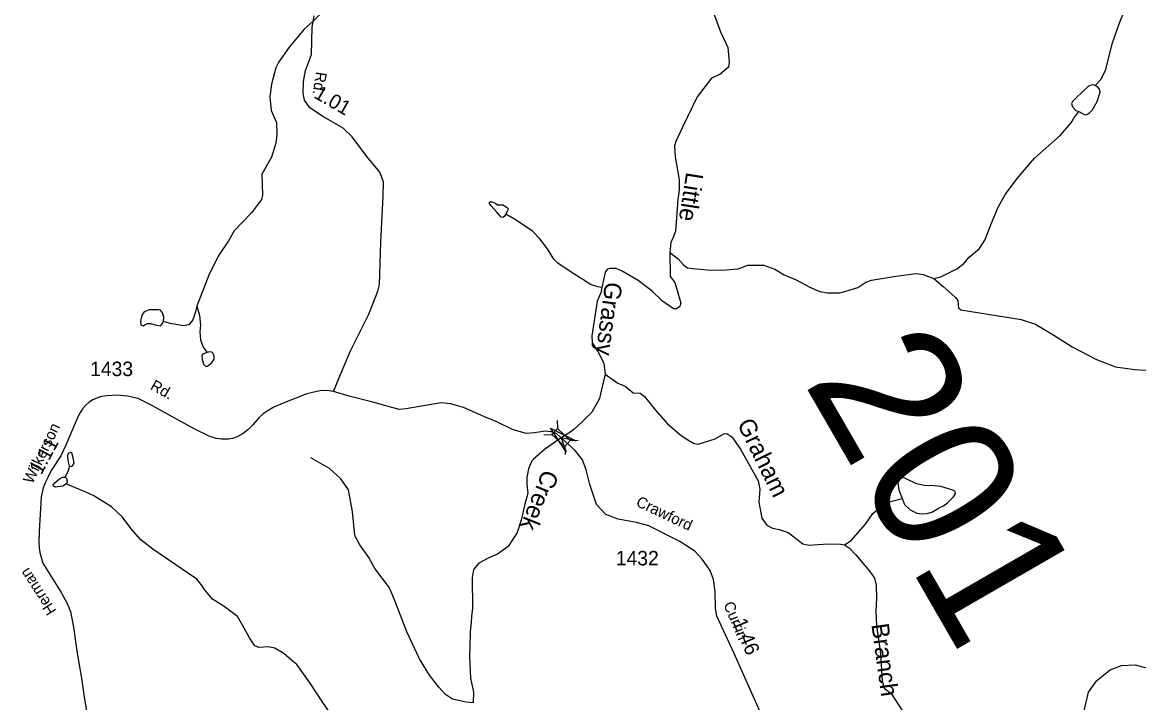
# Model space of a CAD drawing. Extents: x 2056842 to 2160602, y 826753 to 1016856.
# Drawn here: x 2111031 to 2120669, y 983978 to 989856 of the extents above; entities that cross this region are included whole.
import ezdxf

# ---------------------------------------------------------------- set-up
doc = ezdxf.new("R2010")
doc.units = 0
for name, color, linetype in [('Exist Hydrographic Creek Single Shore', 7, 'Continuous'), ('Exist Hydrographic Creek Single Shore Label', 7, 'Continuous'), ('Exist Hydrographic Misc Water Feature', 7, 'Continuous'), ('Exist Road Secondary Mileage Hundredths English Label', 7, 'Continuous'), ('Exist Road Secondary Structure Standard Bridge Attributed CELL', 7, 'Continuous'), ('Exist Road Secondary Structure Standard Bridge CELL', 7, 'Continuous'), ('Exist Road Secondary Structure Standard Bridge Number Label', 7, 'Continuous'), ('Exist Road Secondary Type 51 Attributed', 7, 'Continuous'), ('Exist Road Secondary Type 51 Label', 7, 'Continuous'), ('Exist Road Secondary Type 51 Number Label', 7, 'Continuous')]:
    doc.layers.add(name, color=color, linetype=linetype)

msp = doc.modelspace()

# ---------------------------------------------------------------- linework, layer by layer
at = {"layer": 'Exist Hydrographic Creek Single Shore'}
for points in [[(2116939.1, 990104.1), (2117057.8, 989772.6), (2117121.6, 989638.8), (2117134.1, 989510), (2117127.8, 989468.8), (2117054.3, 989405.5), (2116982.1, 989374.4), (2116858.4, 989210.6), (2116729.7, 988948.7), (2116673.5, 988827.4), (2116661.1, 988789.6), (2116667.3, 988692.4), (2116701, 988495.5), (2116700.7, 988407.8), (2116691.1, 988326), (2116671, 988052.3), (2116648.5, 987991), (2116629.8, 987953.5), (2116620.3, 987865.9)], [(2113627.3, 989951.2), (2113542.8, 989864.2), (2113465.1, 989795.9), (2113335.5, 989641.3), (2113246.3, 989513), (2113220.4, 989462.8), (2113182.9, 989322.7), (2113168, 989212), (2113180.5, 989093.2), (2113224.5, 988988.9), (2113227, 988888.9), (2113219.2, 988810.9), (2113181.7, 988690.7), (2113099.2, 988542.6), (2113103, 988365.1), (2113095.6, 988326.3), (2113010, 988210), (2112860.6, 988053.3), (2112810.9, 987967.2), (2112721.5, 987834.7), (2112642.2, 987670.4), (2112566, 987478.6), (2112537.4, 987406)], [(2118900.8, 987643.4), (2118960.8, 987655.9), (2119099.7, 987726.7), (2119159.6, 987770.8), (2119205.3, 987827.1), (2119294.7, 987901.6), (2119340.4, 987973.7), (2119399.9, 988122), (2119458.6, 988265.7), (2119520.7, 988370.4), (2119619.3, 988505.5), (2119770.5, 988682.8), (2119990.4, 988877.8), (2120085.3, 988986.6), (2120110.3, 989027.8), (2120152.8, 989085.3)], [(2116620.3, 987865.9), (2116624, 987659.5), (2116665.3, 987608.2), (2116715.2, 987429.4), (2116707.7, 987400.7), (2116679, 987381.9), (2116652.8, 987381.9), (2116559.1, 987445.7), (2116467.8, 987534.5), (2116346.4, 987626.2), (2116208.9, 987705), (2116157.7, 987728.7), (2116103.4, 987729.2), (2116083.6, 987723.4), (2116061.8, 987697.3), (2116034.5, 987564.5)], [(2116620.3, 987865.9), (2116692.7, 987813.4), (2116740.2, 987760.9), (2116775.2, 987733.4), (2116822.7, 987728.4), (2116976.6, 987714.6), (2117111.6, 987718.4), (2117211.5, 987727.1), (2117295.2, 987758.4), (2117431.4, 987757.1), (2117526.4, 987722.1), (2117608.9, 987673.4), (2117712.6, 987632.1), (2117830.5, 987567.1), (2117915.5, 987529.6), (2117983, 987518.3), (2118088.7, 987519.6), (2118140.4, 987532.5), (2118243.6, 987564.6), (2118314.1, 987611.2), (2118361.1, 987628.4), (2118572.2, 987663.4), (2118748.4, 987684.6), (2118808.4, 987675.9), (2118900.8, 987643.4)], [(2116034.5, 987564.5), (2116024.5, 987518.2), (2115993.3, 987447), (2115947.1, 987147), (2115952.1, 987087), (2115998.3, 987013.3), (2116050.7, 986911.2), (2116062, 986816.2)], [(2118900.8, 987643.4), (2118979.5, 987575.8), (2119087, 987479.6), (2119107, 987453.3), (2119109.5, 987417.1), (2119113.2, 987388.3), (2119133.2, 987373.3), (2119653.5, 987289.1), (2119779.5, 987247), (2119937.9, 987152.3), (2120094.4, 987053.1), (2120305, 986944), (2120469.2, 986878.7), (2120635.1, 986857.4), (2120827.2, 986844.3), (2120881.4, 986820.5), (2120989.6, 986745), (2121102.2, 986655.5), (2121144.7, 986535.6), (2121168.9, 986475.7), (2121273.4, 986356.3), (2121303.8, 986310.4), (2121336, 986226.5), (2121340.3, 986194.5)], [(2116062, 986816.2), (2116022.5, 986647.1), (2116014.4, 986606.9), (2115946.9, 986486.9), (2115863.5, 986404.3), (2115791.6, 986338.2), (2115750.4, 986308), (2115682.6, 986267.6), (2115538.6, 986166.9), (2115443, 986082.6), (2115430.9, 986068.5), (2115400, 985999.8), (2115386.3, 985923.6), (2115386.3, 985862.3), (2115395, 985788.5), (2115370.6, 985694.3), (2115337.2, 985554.3), (2115301.8, 985449.1), (2115224.3, 985326.6), (2115133.1, 985262.8), (2115053.2, 985226.6), (2114973.2, 985184.3), (2114927, 985128.1), (2114914.5, 985060.5), (2114917.5, 984795.8), (2114910, 984722), (2114905, 984672), (2114897.5, 984592.6), (2114894, 984462.3), (2114892.3, 984378.3), (2114901.2, 984190.4), (2114925.9, 984068.5), (2114922, 983978.4)], [(2116062, 986816.2), (2116171.9, 986739.9), (2116236.9, 986711.2), (2116303.9, 986655.2), (2116366.4, 986650.7), (2116402.3, 986624.7), (2116497.6, 986505.1), (2116601.3, 986386.4), (2116720, 986287.6), (2116777.4, 986248.9), (2116829.9, 986216.3), (2116864.9, 986211.3), (2117011.8, 986257.3), (2117088.3, 986301.2), (2117113.3, 986303.7), (2117155.8, 986276.2), (2117230.5, 986168.4), (2117383.6, 985895.2), (2117397.8, 985823), (2117388.3, 985711), (2117416.9, 985571.2), (2117457.3, 985513.3), (2117508.9, 985485.7), (2117565.1, 985475.7), (2117642.6, 985449.5), (2117718.8, 985390.7), (2117769.9, 985350.9), (2117821.9, 985339), (2117902.1, 985345.5), (2117989.8, 985351.9), (2118093.7, 985348.1), (2118130, 985342.4)], [(2114922.2, 983978.5), (2114862.3, 983982.3), (2114744.2, 984009.8), (2114683.9, 984049.5), (2114627.7, 984111.3), (2114545.3, 984214.8), (2114458.7, 984358.5), (2114349.7, 984590), (2114250.4, 984851.5), (2114202, 984971.4), (2114073.2, 985136.7), (2114022.8, 985232.5), (2113944.3, 985342.2), (2113902.7, 985423.5), (2113882.7, 985629.1), (2113846.2, 985815.8), (2113780, 985911.4), (2113683.4, 986001), (2113522.9, 986092.3)], [(2113745, 983803.4), (2113624.2, 983980.9), (2113515.5, 984148.4), (2113401.1, 984307.8), (2113358.6, 984343.7), (2113288.7, 984403.9), (2113212.2, 984449), (2113152.1, 984460.8), (2113072.2, 984456.4), (2113038.1, 984468.3), (2112991.3, 984539.2), (2112942.6, 984629.2), (2112887.6, 984723), (2112772.6, 984808), (2112673.9, 984873), (2112600.1, 984958.4), (2112584, 984986.8), (2112537.8, 985046), (2112156.8, 985304.4), (2112054.3, 985385.9), (2111970, 985479.5), (2111895.4, 985581.2), (2111801.1, 985670.8), (2111649.4, 985765.4), (2111571.9, 985800.4), (2111407, 985867.9)], [(2118130, 985342.4), (2118172.1, 985314.6), (2118228.3, 985254.7), (2118349.3, 985111.3), (2118388, 985053.8), (2118403.3, 984993.5), (2118405.9, 984881.5), (2118400.3, 984769.8), (2118406.8, 984641.7), (2118439, 984404.6), (2118454.9, 984163.9), (2118472.7, 984102.5), (2118531.5, 984058.8), (2118626.4, 983910), (2118650.8, 983738.8), (2118657.2, 983638.9), (2118655.3, 983622.9), (2118661.4, 983587), (2118706, 983521.1), (2118743.8, 983481.2)], [(2119495.5, 982825.6), (2119514.3, 982885.6), (2119535.5, 982911.8), (2119558.4, 982940.9), (2119610.3, 982993.1), (2119688, 983061.1), (2119762.9, 983132.4), (2119809.2, 983200), (2119862.9, 983280.3), (2119922.8, 983356.6), (2119980.2, 983452.8), (2120017.9, 983524.9), (2120049.5, 983609), (2120141.5, 983793.7), (2120192.7, 983883.7), (2120236.5, 984068.5), (2120308.9, 984169.8), (2120423.9, 984263.6), (2120520.1, 984299.8), (2120640.1, 984306.1), (2120734.6, 984280)]]:
    msp.add_lwpolyline(points, dxfattribs=at)
at = {"layer": 'Exist Hydrographic Misc Water Feature'}
for points in [[(2120292.7, 989310.4), (2120345.2, 989364.1), (2120386, 989448.2), (2120440.9, 989668.4), (2120502.2, 989842.7), (2120550.9, 989964.3), (2120632.1, 990121.9), (2120647.1, 990168.1), (2120642.1, 990206.9)], [(2120292.7, 989310.4), (2120276.5, 989315.4), (2120259, 989314.1), (2120235.3, 989304.1), (2120177.8, 989250.4), (2120134.1, 989210.4), (2120097.8, 989172.9), (2120090.3, 989155.3), (2120096.6, 989125.3), (2120126.6, 989094.1), (2120152.8, 989085.3)], [(2120152.8, 989085.3), (2120204, 989056.6), (2120222.8, 989060.3), (2120244, 989072.8), (2120269, 989097.8), (2120310.2, 989170.4), (2120337.7, 989251.6), (2120331.5, 989277.9), (2120316.5, 989296.6), (2120292.7, 989310.4)], [(2115204.6, 988197.8), (2115190.9, 988179.1), (2115178.4, 988170.3), (2115164.6, 988172.8), (2115125.9, 988217.8), (2115077.2, 988270.3), (2115062.2, 988294.1), (2115069.7, 988304.1), (2115083.4, 988305.3), (2115114.7, 988292.8), (2115134.6, 988280.3), (2115155.9, 988277.8), (2115178.4, 988279.1), (2115207.1, 988260.3), (2115222.1, 988249.1), (2115225.9, 988240.3), (2115217.1, 988225.3), (2115204.6, 988197.8)], [(2116034.5, 987564.5), (2116000.5, 987571.1), (2115936.5, 987590.8), (2115870.3, 987633.7), (2115769.1, 987698.7), (2115652.9, 987773.8), (2115620.4, 987810), (2115564.5, 987900.3), (2115499.5, 987984), (2115434.5, 988052.8), (2115293.3, 988146.6), (2115204.6, 988197.8)], [(2112250.1, 987270.9), (2112251.4, 987308.4), (2112241.4, 987347.2), (2112222.6, 987368.4), (2112203.9, 987372.2), (2112125.2, 987370.9), (2112083.9, 987354.7), (2112062.7, 987325.9), (2112050.2, 987270.9), (2112053.9, 987242.2), (2112072.7, 987234.7), (2112088.9, 987243.4), (2112110.2, 987253.4), (2112137.6, 987254.7), (2112186.4, 987240.9), (2112222.6, 987234.7), (2112238.9, 987249.7), (2112250.1, 987270.9)], [(2112537.4, 987406), (2112526, 987353.6), (2112501.9, 987285.8), (2112467.5, 987242.2), (2112418.3, 987233.4), (2112308.8, 987253.4), (2112250.1, 987270.9)], [(2112537.4, 987406), (2112559.7, 987322.3), (2112568.5, 987239.8), (2112564.7, 987182.3), (2112569.7, 987112.2), (2112592.2, 987050.9), (2112625.9, 987003.4)], [(2112625.9, 987003.4), (2112587.2, 986989.6), (2112581, 986974.6), (2112584.7, 986945.9), (2112594.7, 986903.4), (2112615.9, 986883.4), (2112630.9, 986885.9), (2112667.2, 986915.9), (2112687.2, 986945.9), (2112688.4, 986970.9), (2112679.7, 986993.4), (2112667.2, 987005.9), (2112645.9, 987009.6), (2112625.9, 987003.4)], [(2111438.2, 986024.2), (2111453.2, 986017.9), (2111464.4, 986025.4), (2111476.9, 986047.9), (2111470.7, 986093), (2111456.9, 986135.5), (2111445.7, 986139.2), (2111427, 986131.7), (2111419.5, 986111.7), (2111423.2, 986075.4), (2111428.2, 986040.4), (2111438.2, 986024.2)], [(2111438.2, 986024.2), (2111424.5, 985976.7), (2111399.5, 985925.4)], [(2111407, 985867.9), (2111395.7, 985856.7), (2111380.7, 985847.9), (2111315.8, 985840.4), (2111299.5, 985849.2), (2111297, 985861.7), (2111310.8, 985877.9), (2111350.7, 985911.7), (2111378.2, 985926.7), (2111399.5, 985925.4)], [(2111399.5, 985925.4), (2111410.7, 985914.2), (2111418.2, 985895.4), (2111417, 985880.4), (2111407, 985867.9)], [(2118626.2, 985741.8), (2118648.7, 985690.5), (2118696.1, 985643), (2118754.9, 985616.8), (2118801.1, 985610.5), (2118843.6, 985613), (2118888.5, 985626.8), (2118946, 985660.5), (2118983.5, 985679.3), (2119018.5, 985704.3), (2119069.7, 985756.8), (2119087.2, 985786.8), (2119083.5, 985801.8), (2119063.5, 985815.5), (2118959.8, 985846.8), (2118903.5, 985850.5), (2118821.1, 985855.5), (2118749.9, 985869.3), (2118662.4, 985913.1), (2118637.4, 985924.3), (2118616.2, 985920.6), (2118593.7, 985904.3), (2118588.7, 985883), (2118597.4, 985818), (2118626.2, 985741.8)], [(2118130, 985342.5), (2118188, 985378.8), (2118309.2, 985519.3), (2118375, 985613.6), (2118448.6, 985675.9), (2118526.6, 985716.2), (2118626.2, 985741.8)]]:
    msp.add_lwpolyline(points, dxfattribs=at)
at = {"layer": 'Exist Road Secondary Structure Standard Bridge Attributed CELL'}
msp.add_lwpolyline([(2115725.7, 986145.1), (2115591.3, 986348.5), (2115809.4, 986239.5), (2115682.6, 986267.6)], close=True, dxfattribs=at)
at = {"layer": 'Exist Road Secondary Structure Standard Bridge CELL'}
for p, q in [((2115648.2, 986414.9), (2115650.9, 986346)), ((2115534.1, 986291.4), (2115603, 986294.1)), ((2115761.7, 986243.2), (2115830.6, 986246)), ((2115714.9, 986192.5), (2115717.7, 986123.6))]:
    msp.add_line(p, q, dxfattribs=at)
msp.add_lwpolyline([(2115650.9, 986346), (2115761.9, 986243.5), (2115714, 986191.6), (2115603, 986294.1)], close=True, dxfattribs=at)
at = {"layer": 'Exist Road Secondary Type 51 Attributed'}
for points in [[(2113716.5, 986667.4), (2113764.7, 986778.3), (2113864.5, 987016.7), (2114021, 987333.5), (2114100.4, 987533.3), (2114114, 987590.1), (2114125.4, 987957), (2114145.9, 988353.4), (2114148.2, 988478.3), (2114118.7, 988562.3), (2114005.2, 988696.2), (2113878.7, 988865.2), (2113801.6, 988940.1), (2113631.5, 989037.8), (2113513.5, 989117.2), (2113465.9, 989183.1), (2113454.5, 989244.4), (2113459, 989344.3), (2113474.9, 989439.6), (2113527.1, 989578.7), (2113533.9, 989812.6), (2113549.8, 989910.2)], [(2113716.5, 986667.4), (2113660.5, 986676.4), (2113598.7, 986672.5), (2113536.9, 986658.3), (2113486.3, 986645.7), (2113281.4, 986565.3), (2113201.9, 986531), (2113144.1, 986497.6), (2113109.8, 986473.2), (2113072.8, 986438), (2113022.2, 986378.4), (2112978, 986334.2), (2112936.5, 986302.6), (2112885, 986274.6), (2112845.3, 986261), (2112811, 986254.7), (2112751.4, 986254.7), (2112704.4, 986261.9), (2112644.9, 986280.9), (2112515, 986343.1), (2112149.2, 986544.6), (2112029.5, 986606.5), (2111939.3, 986627.3), (2111853.1, 986635.8), (2111760, 986629.6), (2111713.1, 986622.2), (2111679.7, 986612.3), (2111639.1, 986593.3), (2111607.5, 986575.3), (2111582.2, 986550.9), (2111549.7, 986516.6), (2111522.6, 986471.4), (2111494.7, 986413.6), (2111407.1, 986202.3), (2111361.9, 986112), (2111280.7, 985982.9), (2111252.7, 985928.7), (2111231, 985883.6), (2111211.2, 985833.9), (2111194, 985755.4), (2111176.9, 985456.5), (2111173.3, 985363.5), (2111176.9, 985315.6), (2111181.4, 985275.9), (2111190.7, 985245.1), (2111207.3, 985183.9), (2111366.1, 984929.6), (2111417, 984834.4), (2111446.8, 984764.8), (2111473, 984632.1), (2111504.6, 984406.4), (2111544.3, 984171.6), (2111562.4, 984045.2), (2111659, 983442)], [(2115682.6, 986267.6), (2115643.5, 986302.7), (2115596.4, 986318.8), (2115543.9, 986324.2), (2115452.1, 986308.9), (2115379.4, 986303.9), (2115263.7, 986337.9), (2115127.5, 986403.8), (2115014.1, 986451.5), (2114839.4, 986528.7), (2114730.5, 986560.4), (2114647.9, 986569.2), (2114459.6, 986537.4), (2114343.9, 986517), (2114284.9, 986512.4), (2114056, 986574.4), (2113852.8, 986627.6), (2113716.5, 986667.4)], [(2117397.4, 983906.3), (2117175.7, 984402.6), (2117028.3, 984725), (2117014.7, 984793.1), (2117012.7, 984939.4), (2116999.1, 985043.8), (2116969.6, 985121), (2116899.3, 985218.7), (2116835.8, 985286.8), (2116708.7, 985370.8), (2116439.7, 985505.7), (2116333.1, 985535.2), (2116176.5, 985562.5), (2116067.6, 985603.4), (2115988.2, 985689.6), (2115931.5, 985862.2), (2115899.8, 985989.4), (2115868, 986075.6), (2115803.6, 986156.3), (2115682.6, 986267.6)]]:
    msp.add_lwpolyline(points, dxfattribs=at)

# ---------------------------------------------------------------- texts
at = {"layer": 'Exist Hydrographic Creek Single Shore Label'}
for s, rotation, p in [('Little', 261.16293, (2116763.5, 988566.7)), ('Grassy', 262.40229, (2116063.7, 987618.5)), ('Graham', 296.22678, (2117199.5, 986388.7)), ('Creek', 248.04421, (2115528.4, 986001.1)), ('Branch', 277.79476, (2118360.9, 984654.1))]:
    msp.add_text(s, height=150, rotation=rotation, dxfattribs=at).set_placement(p)
at = {"layer": 'Exist Road Secondary Mileage Hundredths English Label'}
for s, rotation, p in [('1.01', 330.04057, (2113539.2, 989209.2)), ('1.11', 61.64812, (2111193.9, 985940.5)), ('1.46', 292.78233, (2117161.3, 984677.3))]:
    msp.add_text(s, height=125, rotation=rotation, dxfattribs=at).set_placement(p)
at = {"layer": 'Exist Road Secondary Structure Standard Bridge Number Label'}
msp.add_text('201', height=1230.31, rotation=300, dxfattribs=at).set_placement((2117769.2, 986750.4))
at = {"layer": 'Exist Road Secondary Type 51 Label'}
for s, rotation, p in [('Rd.', 261.17623, (2113567.1, 989432.9)), ('Rd.', 330.67252, (2112128.3, 986690)), ('Wilkerson', 64.28122, (2111117.6, 985862.4)), ('Crawford', 334.64393, (2116321.9, 985681.5)), ('Herman', 122.77277, (2111327.7, 984772.5)), ('Currin', 292.79124, (2117081.9, 984828.2))]:
    msp.add_text(s, height=95, rotation=rotation, dxfattribs=at).set_placement(p)
at = {"layer": 'Exist Road Secondary Type 51 Number Label'}
for s, p in [('1433', (2111615.4, 986799.6)), ('1432', (2116154, 985164.3))]:
    msp.add_text(s, height=125, dxfattribs=at).set_placement(p)

doc.saveas('drawing.dxf')
